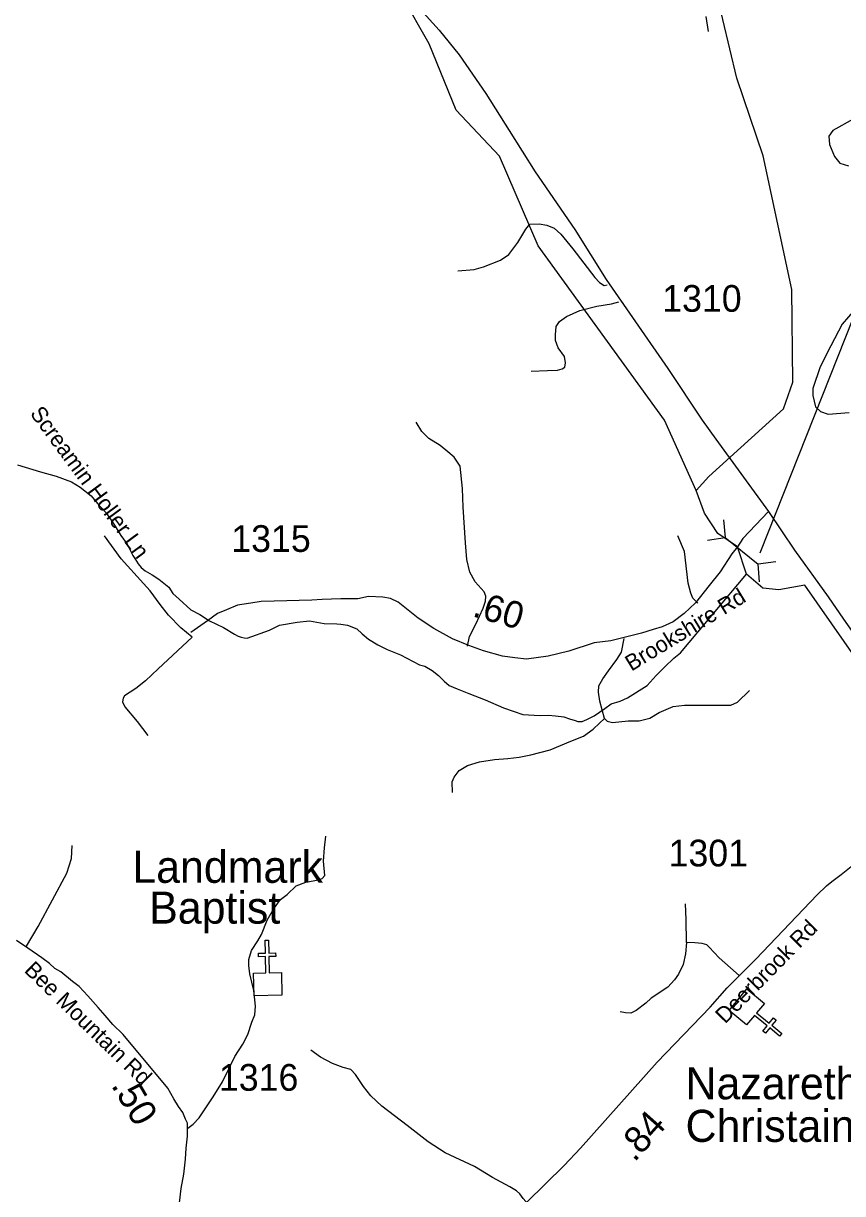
# Model space of a CAD drawing. Extents: x 1159738 to 1321356, y 736314 to 882035.
# Drawn here: x 1226610 to 1230443, y 794549 to 800024 of the extents above; entities that cross this region are included whole.
import ezdxf

# ---------------------------------------------------------------- set-up
doc = ezdxf.new("R2010")
doc.units = 0
for name, color, linetype in [('Exist Cultural Church CELL', 7, 'Continuous'), ('Exist Cultural Church Label', 7, 'Continuous'), ('Exist Hydrographic Creek Single Shore', 7, 'Continuous'), ('Exist Hydrographic Misc Water Feature', 7, 'Continuous'), ('Exist Road Non-System Type 51', 7, 'Continuous'), ('Exist Road Non-System Type 51 Label', 7, 'Continuous'), ('Exist Road Secondary Mileage Hundredths English Label', 7, 'Continuous'), ('Exist Road Secondary Structure Pipe CELL', 7, 'Continuous'), ('Exist Road Secondary Structure Pipe Number Label', 7, 'Continuous'), ('Exist Road Secondary Type 51 Attributed', 7, 'Continuous'), ('Exist Road Secondary Type 51 Label', 7, 'Continuous'), ('Exist Road Secondary Type 51 Number Label', 7, 'Continuous')]:
    doc.layers.add(name, color=color, linetype=linetype)

msp = doc.modelspace()

# ---------------------------------------------------------------- linework, layer by layer
at = {"layer": 'Exist Cultural Church CELL'}
for points in [[(1227686.9, 795580.4), (1227743.8, 795581.7), (1227742.2, 795657.8), (1227710.3, 795657.1), (1227709.9, 795673.1), (1227741.9, 795673.8), (1227740.7, 795733.9), (1227756.7, 795734.2), (1227757.9, 795674.1), (1227789.9, 795674.8), (1227790.3, 795658.8), (1227758.3, 795658.1), (1227759.9, 795582), (1227817.5, 795583.1), (1227819.7, 795476.7), (1227689.1, 795473.9)], [(1230076.9, 795439), (1230040.8, 795395), (1230099.6, 795346.6), (1230119.9, 795371.3), (1230132.3, 795361.1), (1230111.9, 795336.4), (1230158.4, 795298.2), (1230148.2, 795285.8), (1230101.7, 795324.1), (1230081.4, 795299.4), (1230069.1, 795309.5), (1230089.4, 795334.2), (1230030.6, 795382.6), (1229993.9, 795338.2), (1229911.7, 795405.9), (1229994.7, 795506.7)]]:
    msp.add_lwpolyline(points, close=True, dxfattribs=at)
at = {"layer": 'Exist Hydrographic Creek Single Shore'}
for points in [[(1229758.2, 797838.2), (1229816.7, 797903.5), (1230166.6, 798221.5), (1230210.6, 798345.3), (1230205.7, 798778.7), (1230071.6, 799405.1), (1229947.6, 799768.7), (1229849.6, 800180.9)], [(1229951, 797575.1), (1229859.8, 797638), (1229796.3, 797733.3), (1229758.2, 797838.2)], [(1230868.4, 796283), (1230759.3, 796450.8), (1230751.3, 796565.3), (1230634.2, 796868.9), (1230266.8, 797395.1), (1230144.4, 797373.8), (1230069.9, 797381.8), (1229993.1, 797447.4), (1229951, 797575.1)]]:
    msp.add_lwpolyline(points, dxfattribs=at)
at = {"layer": 'Exist Hydrographic Misc Water Feature'}
for points in [[(1229758.2, 797838.2), (1229609, 798168.6), (1229018.6, 798983.1), (1228837.6, 799403.6), (1228634.6, 799617.7), (1228508.6, 799928.8), (1228381.5, 800151.3)], [(1226582.7, 797958.5), (1226689.9, 797925.6), (1226763.5, 797905.8), (1226834.8, 797879.9), (1226876.2, 797854.8), (1226927.2, 797813.5), (1226956.3, 797778.7), (1226997.2, 797733.7), (1227035.8, 797676.6), (1227066.5, 797627.8), (1227095.4, 797587), (1227122.1, 797534.3), (1227131.8, 797520), (1227147.2, 797495.6), (1227160.7, 797479.2), (1227180.3, 797462.7), (1227211.9, 797443.9), (1227243.4, 797423.1), (1227266.9, 797404.4), (1227290.4, 797385.8), (1227309.7, 797357.3), (1227339.1, 797330.5), (1227393.9, 797281.1), (1227435.2, 797258), (1227480.5, 797228.8), (1227545.7, 797197.1), (1227597, 797165.8), (1227614.7, 797157.4), (1227628.7, 797152.9), (1227642.6, 797148.6), (1227656.7, 797148.3), (1227761.7, 797185.6), (1227808.3, 797208.4), (1227890.6, 797222.3), (1227948.9, 797228.8), (1228016.6, 797217), (1228076.6, 797215.5), (1228094.6, 797213), (1228126.3, 797208.2), (1228170, 797191), (1228195.3, 797168.3), (1228224.8, 797143.6), (1228268.1, 797116.4), (1228311.6, 797095.3), (1228375, 797069.6), (1228463.9, 797023.4), (1228487.7, 797016.7), (1228523.1, 796995.8), (1228552.6, 796973), (1228578, 796946.4), (1228601.3, 796925.7), (1228639, 796910.8), (1228694.5, 796889.3), (1228769.9, 796859.3), (1228856.9, 796821.1), (1228946.1, 796790.8), (1229000.2, 796787.3), (1229030.1, 796786.6), (1229066.2, 796787.6), (1229100.1, 796784.8), (1229138.1, 796779.7), (1229165.7, 796771.1), (1229191.7, 796762.4), (1229203.5, 796758.1), (1229223.6, 796757.6), (1229245.8, 796767), (1229280.3, 796784.2), (1229331.1, 796818.9), (1229359.7, 796840.1), (1229402.1, 796853), (1229436.5, 796868.2), (1229528.1, 796925.8), (1229571.2, 796972.8), (1229610.4, 797013.8), (1229653.4, 797054.7), (1229684.1, 797079.9), (1229993.1, 797447.4)]]:
    msp.add_lwpolyline(points, dxfattribs=at)
at = {"layer": 'Exist Road Non-System Type 51'}
for points in [[(1229814.7, 799986.6), (1229804, 800057)], [(1230492.5, 799576), (1230396.5, 799523.6), (1230379.1, 799497.4), (1230381.3, 799458.1), (1230405.3, 799401.3), (1230429.3, 799370.8), (1230470.7, 799357.7)], [(1228641.9, 798867), (1228719, 798873.3), (1228762, 798885.9), (1228842.9, 798916.3), (1228880.9, 798942.9), (1228922.6, 798998.5), (1228960.5, 799061.8), (1228979.5, 799084.6), (1229023.7, 799085.8), (1229059.1, 799080.8), (1229093.3, 799065.6), (1229124.9, 799037.8), (1229180.5, 798969.4), (1229284.2, 798835.3), (1229305.7, 798811.3), (1229327.2, 798797.4), (1229341.1, 798801.2)], [(1230588.6, 798789.4), (1230440.3, 798617), (1230388.2, 798515.2), (1230338, 798416.9), (1230303.1, 798316.5), (1230303.1, 798283.8), (1230316.5, 798230.1), (1230338.8, 798207.8), (1230375.1, 798196.5), (1230473.2, 798203)], [(1228985.5, 798397), (1229062.6, 798399.6), (1229109.4, 798402.1), (1229130.9, 798408.4), (1229143.6, 798416), (1229146.1, 798436.3), (1229141, 798465.4), (1229111.9, 798505.8), (1229099.3, 798541.3), (1229099.3, 798567.8), (1229103.1, 798605.8), (1229118.3, 798629.8), (1229151.1, 798652.6), (1229213.1, 798680.4), (1229292.7, 798700.7), (1229361, 798712.1), (1229396.4, 798720.9)], [(1228687.9, 797109.7), (1228696.5, 797155.4), (1228726.2, 797213.5), (1228760.8, 797287.7), (1228771.9, 797321.1), (1228773.1, 797344.6), (1228765.7, 797364.4), (1228723.7, 797411.4), (1228699, 797457.1), (1228685.4, 797516.5), (1228678, 797593.2), (1228668.1, 797760.7), (1228664.4, 797848.5), (1228653.3, 797952.3), (1228626.1, 797994.4), (1228596.4, 798019.1), (1228559.4, 798048.8), (1228507.5, 798082.2), (1228474.2, 798115.1), (1228448.2, 798158.4)], [(1227399.6, 797152.4), (1227346.4, 797196), (1227288.3, 797255.4), (1227250.3, 797306), (1227202.3, 797369.3), (1227172, 797403.5), (1227067, 797518.6), (1226988.6, 797627.4)], [(1229766.3, 797312.2), (1229742.3, 797335), (1229732.2, 797359), (1229720.8, 797404.6), (1229703.1, 797552.6), (1229672.7, 797627.2)], [(1227399.6, 797152.4), (1227240.3, 797004.4), (1227180.9, 796948.7), (1227135.4, 796912), (1227083.6, 796877.9), (1227077.2, 796867.8), (1227073.4, 796850), (1227084.8, 796826), (1227141.7, 796757.7), (1227192.3, 796691.9)], [(1229329.6, 796772.1), (1229306.4, 796852.6), (1229301.3, 796895.6), (1229302.6, 796924.7), (1229321.5, 796957.6), (1229348.1, 796994.3), (1229386, 797047.5), (1229408.8, 797082.9), (1229421.4, 797146.1)], [(1229329.6, 796772.1), (1229341.8, 796759), (1229365.8, 796753.9), (1229439.1, 796760.3), (1229491, 796760.3), (1229541.5, 796772.9), (1229584.5, 796799.5), (1229650.2, 796827.3), (1229703.3, 796834.9), (1229794.4, 796833.6), (1229858.9, 796834.9), (1229919.5, 796834.9), (1229951.1, 796848.8), (1230006.8, 796903.2)], [(1228617.8, 796425.4), (1228616.5, 796474.8), (1228625.4, 796497.5), (1228649.4, 796527.9), (1228687.3, 796551.9), (1228744.2, 796568.4), (1228813.8, 796579.8), (1228877, 796584.8), (1228928.8, 796591.2), (1228984.4, 796601.3), (1229074.2, 796625.3), (1229171.5, 796665.8), (1229231, 796688.6), (1229275.2, 796721.5), (1229305.6, 796750.6), (1229329.6, 796772.1)], [(1227379.7, 794855.5), (1227403.9, 794873), (1227432, 794903.8), (1227497.8, 795001.8), (1227540.7, 795071.6), (1227599.7, 795189.7), (1227637.3, 795248.8), (1227660.1, 795293.1), (1227678.8, 795350.8), (1227692.3, 795385.7), (1227696.3, 795426), (1227688.2, 795499.8), (1227669.5, 795577), (1227664.1, 795615.9), (1227665.4, 795644.1), (1227677.5, 795685.7), (1227707, 795732.3), (1227724.4, 795760.5), (1227749.9, 795827.6), (1227780.7, 795880), (1227812.9, 795924.2), (1227843.8, 795948.4), (1227886.7, 795988.7), (1227930.7, 796005.7), (1227973.6, 796013.8), (1227989.7, 796016.5), (1228007.1, 796023.2), (1228020.5, 796036.6), (1228013.8, 796105.1), (1228019.2, 796166.8), (1228024.6, 796221.8)], [(1226624.6, 795706.8), (1226678.9, 795798.4), (1226746.7, 795922.8), (1226813.4, 796048.4), (1226824.7, 796082.3), (1226834.8, 796117.4), (1226838.2, 796177.3)], [(1229712.6, 795724.5), (1229710.9, 795831.1), (1229707.4, 795905)], [(1229712.6, 795724.5), (1229707.4, 795671.3), (1229697.1, 795621.4), (1229674.8, 795575), (1229655.9, 795549.2), (1229625, 795514.8), (1229547.7, 795463.2), (1229521.9, 795439.2), (1229477.3, 795404.8), (1229451.5, 795392.8), (1229427.4, 795394.5), (1229401.7, 795399.6)], [(1229958.2, 795569.8), (1229918.7, 795605.9), (1229865.5, 795652.3), (1229819.1, 795702.2), (1229807.1, 795712.5), (1229786.5, 795719.4), (1229752.1, 795722.8), (1229712.6, 795724.5)], [(1228972.5, 794498.4), (1228948.3, 794526.5), (1228933, 794548.1), (1228917.7, 794562.2), (1228885.8, 794580), (1228804.3, 794624.6), (1228720.2, 794675.6), (1228583.9, 794739.4), (1228503.7, 794791.6), (1228405.6, 794868.1), (1228287.1, 794957.3), (1228236.1, 795005.8), (1228200.5, 795050.4), (1228163.7, 795105.9), (1228142, 795128.8), (1228106.4, 795139), (1228055.4, 795158.2), (1228000.6, 795187.5), (1227955.1, 795220.6)]]:
    msp.add_lwpolyline(points, dxfattribs=at)
at = {"layer": 'Exist Road Secondary Structure Pipe CELL'}
for p, q in [((1229886.1, 797701.5), (1229893, 797618.5)), ((1229810.5, 797607.1), (1229893, 797618.5)), ((1229893, 797618.5), (1230047.8, 797494.4)), ((1230130.3, 797505.7), (1230047.8, 797494.4)), ((1230054.6, 797411.4), (1230047.8, 797494.4))]:
    msp.add_line(p, q, dxfattribs=at)
at = {"layer": 'Exist Road Secondary Structure Pipe Number Label'}
msp.add_line((1230057.8, 797546.9), (1230859.2, 799573.3), dxfattribs=at)
at = {"layer": 'Exist Road Secondary Type 51 Attributed'}
for points in [[(1228467.1, 800090.3), (1228556, 799993.1), (1228649.5, 799876.8), (1228773.9, 799697.1), (1228882.5, 799523.3), (1229004.9, 799329.7), (1229190.1, 799060.2), (1229337.3, 798826.8), (1229624.9, 798409.3), (1229786.1, 798167.4), (1229850.4, 798078.8), (1230095.8, 797740.8)], [(1230095.8, 797740.8), (1229976.2, 797613.7), (1229951, 797575.1)], [(1230095.8, 797740.8), (1230218.1, 797560.2), (1230375.7, 797340.8), (1230446.7, 797237.3), (1230668.6, 796922.4), (1230741.5, 796821.8), (1230835.8, 796687.2), (1230919.4, 796573.5), (1231044.6, 796376.5)], [(1229951, 797575.1), (1229925, 797541.8), (1229869.8, 797458.6), (1229819, 797394), (1229755.2, 797313.2), (1229701.9, 797263.8), (1229650.6, 797224.3), (1229599.3, 797200.6), (1229556.6, 797187.8), (1229502, 797171.4), (1229439.3, 797155.2), (1229358.4, 797135.4), (1229280.9, 797126.4), (1229162, 797086.7), (1229065.2, 797063.3), (1228964.6, 797050), (1228909.9, 797055.8), (1228851.2, 797063.7), (1228763.3, 797089.1), (1228693.9, 797112.8), (1228616.9, 797144), (1228530, 797193.2), (1228457.1, 797241.1), (1228363.4, 797316.1), (1228327.7, 797332.9), (1228292.3, 797339.7), (1228224, 797342.2), (1228175.1, 797331.6), (1228095.2, 797331.6), (1228008.4, 797328.9), (1227960.1, 797325.7), (1227783.5, 797320.5), (1227722.1, 797319.1), (1227674.8, 797312), (1227612.3, 797302.2), (1227559.5, 797280.7), (1227518.4, 797263.3), (1227471.5, 797228.2), (1227393.5, 797174.2)], [(1228965.6, 794508), (1229139.8, 794679.6), (1229216.8, 794760.7), (1229575.4, 795163.3), (1229822.5, 795421.6), (1229902.7, 795512.1), (1230036.3, 795646.4), (1230324.3, 795947.4), (1230368, 795988.9), (1230393, 796009.9), (1230435.8, 796042.5), (1230482.3, 796079.8), (1230646, 796176.5), (1230937.7, 796311.2), (1231044.6, 796376.5)], [(1227339.9, 794505.9), (1227348.2, 794572.5), (1227360.7, 794639), (1227369, 794709.7), (1227371.1, 794761.7), (1227377.4, 794817.9), (1227377.4, 794878.5), (1227369, 794896.9), (1227356.6, 794928.1), (1227335.2, 794956.4), (1227314.4, 794991.8), (1227285.3, 795042.5), (1227077.2, 795293.5), (1227028.9, 795340), (1226992.6, 795382.9), (1226959.4, 795420.1), (1226910.9, 795473.5), (1226870.3, 795518.1), (1226839.9, 795541.2), (1226785.2, 795586.7), (1226757.6, 795602.7), (1226732.3, 795625.2), (1226696.7, 795652.2), (1226630.6, 795697.5), (1226578, 795733.2)]]:
    msp.add_lwpolyline(points, dxfattribs=at)

# ---------------------------------------------------------------- texts
at = {"layer": 'Exist Cultural Church Label'}
for s, p in [('Landmark', (1227119.8, 796003)), ('Baptist', (1227198.6, 795812)), ('Nazareth Advent ', (1229708.2, 794990.1)), ('Christain Church', (1229708.2, 794790.8))]:
    msp.add_text(s, height=150, dxfattribs=at).set_placement(p)
at = {"layer": 'Exist Road Non-System Type 51 Label'}
msp.add_text('Screamin Holler Ln', height=75, rotation=306.4006, dxfattribs=at).set_placement((1226637.8, 798198.6))
at = {"layer": 'Exist Road Secondary Mileage Hundredths English Label'}
for s, rotation, p in [('.60', 343.8747, (1228706, 797251.2)), ('.50', 300.4651, (1227018.4, 795055.5)), ('.84', 48.3023, (1229469.1, 794692.6))]:
    msp.add_text(s, height=125, rotation=rotation, dxfattribs=at).set_placement(p)
at = {"layer": 'Exist Road Secondary Type 51 Label'}
for s, rotation, p in [('Brookshire Rd', 31.3684, (1229454.7, 796990.8)), ('Deerbrook Rd', 45.4097, (1229893.1, 795339.9)), ('Bee Mountain Rd', 315.8139, (1226609.4, 795589.2))]:
    msp.add_text(s, height=75, rotation=rotation, dxfattribs=at).set_placement(p)
at = {"layer": 'Exist Road Secondary Type 51 Number Label'}
for s, p in [('1310', (1229598.7, 798675.1)), ('1315', (1227582.5, 797551.5)), ('1301', (1229628.4, 796079.8)), ('1316', (1227524.6, 795030.1))]:
    msp.add_text(s, height=125, dxfattribs=at).set_placement(p)

doc.saveas('drawing.dxf')
